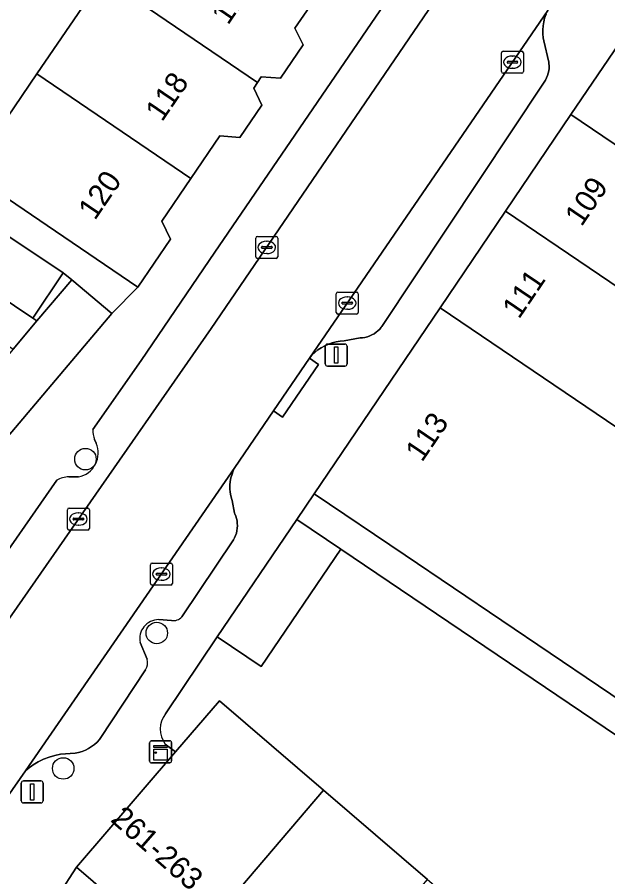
# Model space of a CAD drawing. Extents: x 159279 to 160377, y 384531 to 385888.
# Drawn here: x 159807.85 to 159834.73, y 384792.89 to 384832.05 of the extents above; entities that cross this region are included whole.
import ezdxf

# ---------------------------------------------------------------- set-up
doc = ezdxf.new("R2010")
doc.units = 0
for name, color, linetype in [('IMGEO_Boom', 7, 'Continuous'), ('IMGEO_Erf', 7, 'Continuous'), ('IMGEO_Kast', 7, 'Continuous'), ('IMGEO_Kolk', 7, 'Continuous'), ('IMGEO_Lichtmast', 7, 'Continuous'), ('IMGEO_Muur', 7, 'Continuous'), ('IMGEO_Pand', 7, 'Continuous'), ('IMGEO_Pand_nummerreeks', 7, 'Continuous'), ('IMGEO_Parkeervlak_open', 7, 'Continuous'), ('IMGEO_Rijbaan_lokaal_open', 7, 'Continuous'), ('IMGEO_Voetpad_open', 7, 'Continuous')]:
    doc.layers.add(name, color=color, linetype=linetype)

msp = doc.modelspace()

# ---------------------------------------------------------------- linework, layer by layer
at = {"layer": 'IMGEO_Boom'}
for centre in [(159810.959, 384811.915), (159814.205, 384803.995), (159809.947, 384797.827)]:
    msp.add_circle(centre, 0.489, dxfattribs=at)
at = {"layer": 'IMGEO_Erf'}
for points in [[(159794.261, 384832.725), (159805.685, 384824.958), (159808.752, 384829.467), (159811.746, 384833.869)], [(159814.594, 384798.937), (159815.059, 384798.586), (159817.054, 384800.909), (159821.793, 384796.841), (159826.532, 384792.771), (159831.272, 384788.701), (159836.012, 384784.631), (159840.752, 384780.562), (159845.492, 384776.492), (159850.232, 384772.422), (159854.972, 384768.352), (159859.712, 384764.282), (159864.451, 384760.212), (159869.191, 384756.142), (159873.931, 384752.073), (159876.345, 384750), (159878.671, 384748.003), (159883.411, 384743.933), (159885.124, 384744.266), (159889.352, 384746.225), (159896.887, 384757.365), (159896.975, 384757.494), (159822.578, 384807.809)], [(159822.578, 384807.809), (159818.963, 384802.467), (159816.958, 384803.823), (159814.598, 384800.315)], [(159815.322, 384789.229), (159810.546, 384793.33), (159808.139, 384789.601)]]:
    msp.add_lwpolyline(points, dxfattribs=at)
msp.add_lwpolyline([(159810.336, 384820.086), (159809.948, 384820.397), (159808.566, 384818.331), (159808.75, 384818.208)], close=True, dxfattribs=at)
msp.add_arc((159815.493, 384799.623), 1.131, 142.3162, 217.3511, dxfattribs=at)
at = {"layer": 'IMGEO_Kast'}
for p, q in [((159813.878, 384798.159), (159813.878, 384799)), ((159813.878, 384799), (159813.878, 384798.159)), ((159813.953, 384799.084), (159814.794, 384799.084)), ((159814.794, 384799.084), (159813.953, 384799.084)), ((159814.878, 384799.009), (159814.878, 384798.168)), ((159814.878, 384798.168), (159814.878, 384799.009)), ((159814.803, 384798.084), (159813.962, 384798.084)), ((159813.962, 384798.084), (159814.803, 384798.084))]:
    msp.add_line(p, q, dxfattribs=at)
for points in [[(159814.073, 384798.874), (159814.673, 384798.874), (159814.673, 384798.789), (159814.073, 384798.789), (159814.073, 384798.874)], [(159814.073, 384798.699), (159814.673, 384798.699), (159814.673, 384798.21), (159814.073, 384798.21), (159814.073, 384798.699)]]:
    msp.add_lwpolyline(points, dxfattribs=at)
msp.add_circle((159814.157, 384798.548), 0.0377, dxfattribs=at)
for centre, start, end in [((159813.956, 384799.006), 92.4484, 184.2845), ((159813.956, 384799.006), 92.4484, 184.2845), ((159814.8, 384799.006), 2.4484, 94.2845), ((159814.8, 384799.006), 2.4484, 94.2845), ((159813.956, 384798.162), 182.4484, 274.2845), ((159813.956, 384798.162), 182.4484, 274.2845), ((159814.8, 384798.162), 272.4484, 4.2845), ((159814.8, 384798.162), 272.4484, 4.2845)]:
    msp.add_arc(centre, 0.0779, start, end, dxfattribs=at)
at = {"layer": 'IMGEO_Kolk'}
for p, q in [((159829.89, 384829.57), (159829.89, 384830.422)), ((159829.965, 384830.496), (159830.817, 384830.496)), ((159830.378, 384830.276), (159830.403, 384830.276)), ((159830.891, 384830.422), (159830.891, 384829.57)), ((159830.149, 384829.99), (159830.149, 384830.002)), ((159830.587, 384829.953), (159830.189, 384829.953)), ((159830.192, 384830.039), (159830.59, 384830.039)), ((159830.633, 384830.002), (159830.633, 384829.99)), ((159830.817, 384829.496), (159829.965, 384829.496)), ((159830.401, 384829.716), (159830.376, 384829.716)), ((159818.712, 384821.134), (159818.712, 384821.986)), ((159818.787, 384822.06), (159819.639, 384822.06)), ((159819.713, 384821.986), (159819.713, 384821.134)), ((159819.014, 384821.603), (159819.412, 384821.603)), ((159819.2, 384821.84), (159819.225, 384821.84)), ((159818.971, 384821.554), (159818.971, 384821.566)), ((159819.409, 384821.517), (159819.011, 384821.517)), ((159819.223, 384821.28), (159819.198, 384821.28)), ((159819.455, 384821.566), (159819.455, 384821.554)), ((159819.639, 384821.06), (159818.787, 384821.06)), ((159822.375, 384818.598), (159822.375, 384819.45)), ((159822.45, 384819.524), (159823.302, 384819.524)), ((159822.863, 384819.304), (159822.888, 384819.304)), ((159823.376, 384819.45), (159823.376, 384818.598)), ((159822.634, 384819.018), (159822.634, 384819.03)), ((159823.072, 384818.981), (159822.674, 384818.981)), ((159822.677, 384819.067), (159823.075, 384819.067)), ((159823.118, 384819.03), (159823.118, 384819.018)), ((159823.302, 384818.524), (159822.45, 384818.524)), ((159822.886, 384818.744), (159822.861, 384818.744)), ((159810.135, 384808.762), (159810.135, 384809.614)), ((159810.21, 384809.688), (159811.062, 384809.688)), ((159810.623, 384809.468), (159810.648, 384809.468)), ((159811.136, 384809.614), (159811.136, 384808.762)), ((159810.394, 384809.182), (159810.394, 384809.194)), ((159810.832, 384809.145), (159810.434, 384809.145)), ((159810.437, 384809.231), (159810.835, 384809.231)), ((159810.878, 384809.194), (159810.878, 384809.182)), ((159811.062, 384808.688), (159810.21, 384808.688)), ((159810.646, 384808.908), (159810.621, 384808.908)), ((159813.914, 384806.255), (159813.914, 384807.107)), ((159813.989, 384807.181), (159814.841, 384807.181)), ((159814.915, 384807.107), (159814.915, 384806.255)), ((159814.216, 384806.724), (159814.614, 384806.724)), ((159814.402, 384806.961), (159814.427, 384806.961)), ((159814.173, 384806.675), (159814.173, 384806.687)), ((159814.611, 384806.638), (159814.213, 384806.638)), ((159814.425, 384806.401), (159814.4, 384806.401)), ((159814.657, 384806.687), (159814.657, 384806.675)), ((159814.841, 384806.181), (159813.989, 384806.181))]:
    msp.add_line(p, q, dxfattribs=at)
for points in [[(159829.89, 384829.57), (159829.89, 384830.422)], [(159829.965, 384830.496), (159830.817, 384830.496)], [(159830.891, 384830.422), (159830.891, 384829.57)], [(159830.817, 384829.496), (159829.965, 384829.496)], [(159818.712, 384821.134), (159818.712, 384821.986)], [(159818.787, 384822.06), (159819.639, 384822.06)], [(159819.713, 384821.986), (159819.713, 384821.134)], [(159819.639, 384821.06), (159818.787, 384821.06)], [(159822.375, 384818.598), (159822.375, 384819.45)], [(159822.45, 384819.524), (159823.302, 384819.524)], [(159823.376, 384819.45), (159823.376, 384818.598)], [(159823.302, 384818.524), (159822.45, 384818.524)], [(159810.135, 384808.762), (159810.135, 384809.614)], [(159810.21, 384809.688), (159811.062, 384809.688)], [(159811.136, 384809.614), (159811.136, 384808.762)], [(159811.062, 384808.688), (159810.21, 384808.688)], [(159813.914, 384806.255), (159813.914, 384807.107)], [(159813.989, 384807.181), (159814.841, 384807.181)], [(159814.915, 384807.107), (159814.915, 384806.255)], [(159814.841, 384806.181), (159813.989, 384806.181)]]:
    msp.add_lwpolyline(points, dxfattribs=at)
for centre, radius, start, end in [((159829.967, 384830.42), 0.0765, 91.552, 178.448), ((159829.967, 384830.42), 0.0765, 91.552, 178.448), ((159830.815, 384830.42), 0.0765, 1.552, 88.448), ((159830.815, 384830.42), 0.0765, 1.552, 88.448), ((159830.189, 384829.999), 0.0403, 85.8775, 175.7526), ((159830.186, 384829.989), 0.0366, 178.938, 274.7102), ((159830.59, 384829.996), 0.043, 264.8664, 352.4533), ((159830.594, 384830.001), 0.0386, 1.7309, 96.639), ((159829.967, 384829.572), 0.0765, 181.552, 268.448), ((159829.967, 384829.572), 0.0765, 181.552, 268.448), ((159830.815, 384829.572), 0.0765, 271.552, 358.448), ((159830.815, 384829.572), 0.0765, 271.552, 358.448), ((159818.789, 384821.984), 0.0765, 91.552, 178.448), ((159818.789, 384821.984), 0.0765, 91.552, 178.448), ((159819.637, 384821.984), 0.0765, 1.552, 88.448), ((159819.637, 384821.984), 0.0765, 1.552, 88.448), ((159819.011, 384821.563), 0.0403, 85.8775, 175.7526), ((159819.416, 384821.565), 0.0386, 1.7309, 96.639), ((159819.008, 384821.553), 0.0366, 178.938, 274.7102), ((159819.412, 384821.56), 0.043, 264.8664, 352.4533), ((159818.789, 384821.136), 0.0765, 181.552, 268.448), ((159818.789, 384821.136), 0.0765, 181.552, 268.448), ((159819.637, 384821.136), 0.0765, 271.552, 358.448), ((159819.637, 384821.136), 0.0765, 271.552, 358.448), ((159822.452, 384819.448), 0.0765, 91.552, 178.448), ((159822.452, 384819.448), 0.0765, 91.552, 178.448), ((159823.3, 384819.448), 0.0765, 1.552, 88.448), ((159823.3, 384819.448), 0.0765, 1.552, 88.448), ((159822.674, 384819.027), 0.0403, 85.8775, 175.7526), ((159822.671, 384819.017), 0.0366, 178.938, 274.7102), ((159823.075, 384819.024), 0.043, 264.8664, 352.4533), ((159823.079, 384819.029), 0.0386, 1.7309, 96.639), ((159822.452, 384818.6), 0.0765, 181.552, 268.448), ((159822.452, 384818.6), 0.0765, 181.552, 268.448), ((159823.3, 384818.6), 0.0765, 271.552, 358.448), ((159823.3, 384818.6), 0.0765, 271.552, 358.448), ((159810.212, 384809.612), 0.0765, 91.552, 178.448), ((159810.212, 384809.612), 0.0765, 91.552, 178.448), ((159811.06, 384809.612), 0.0765, 1.552, 88.448), ((159811.06, 384809.612), 0.0765, 1.552, 88.448), ((159810.434, 384809.191), 0.0403, 85.8775, 175.7526), ((159810.431, 384809.181), 0.0366, 178.938, 274.7102), ((159810.835, 384809.188), 0.043, 264.8664, 352.4533), ((159810.839, 384809.193), 0.0386, 1.7309, 96.639), ((159810.212, 384808.764), 0.0765, 181.552, 268.448), ((159810.212, 384808.764), 0.0765, 181.552, 268.448), ((159811.06, 384808.764), 0.0765, 271.552, 358.448), ((159811.06, 384808.764), 0.0765, 271.552, 358.448), ((159813.991, 384807.105), 0.0765, 91.552, 178.448), ((159813.991, 384807.105), 0.0765, 91.552, 178.448), ((159814.839, 384807.105), 0.0765, 1.552, 88.448), ((159814.839, 384807.105), 0.0765, 1.552, 88.448), ((159814.213, 384806.684), 0.0403, 85.8775, 175.7526), ((159814.618, 384806.686), 0.0386, 1.7309, 96.639), ((159814.21, 384806.674), 0.0366, 178.938, 274.7102), ((159814.614, 384806.681), 0.043, 264.8664, 352.4533), ((159813.991, 384806.257), 0.0765, 181.552, 268.448), ((159813.991, 384806.257), 0.0765, 181.552, 268.448), ((159814.839, 384806.257), 0.0765, 271.552, 358.448), ((159814.839, 384806.257), 0.0765, 271.552, 358.448)]:
    msp.add_arc(centre, radius, start, end, dxfattribs=at)
for centre, major_axis, ratio, start_param, end_param in [((159830.377, 384829.996), (-0.387, 0.002), 0.722429, 4.712389, 7.853982), ((159830.402, 384829.996), (-0.39, 0.002), 0.717154, 1.570796, 4.712389), ((159819.199, 384821.56), (-0.387, 0.002), 0.722429, 4.712389, 7.853982), ((159819.224, 384821.56), (-0.39, 0.002), 0.717154, 1.570796, 4.712389), ((159822.862, 384819.024), (-0.387, 0.002), 0.722429, 4.712389, 7.853982), ((159822.887, 384819.024), (-0.39, 0.002), 0.717154, 1.570796, 4.712389), ((159810.622, 384809.188), (-0.387, 0.002), 0.722429, 4.712389, 7.853982), ((159810.647, 384809.188), (-0.39, 0.002), 0.717154, 1.570796, 4.712389), ((159814.401, 384806.681), (-0.387, 0.002), 0.722429, 4.712389, 7.853982), ((159814.426, 384806.681), (-0.39, 0.002), 0.717154, 1.570796, 4.712389)]:
    msp.add_ellipse(centre, major_axis=major_axis, ratio=ratio, start_param=start_param, end_param=end_param, dxfattribs=at)
at = {"layer": 'IMGEO_Lichtmast'}
for p, q in [((159821.875, 384816.257), (159821.875, 384817.057)), ((159821.875, 384817.057), (159821.875, 384816.257)), ((159821.975, 384817.157), (159822.765, 384817.157)), ((159822.765, 384817.157), (159821.975, 384817.157)), ((159822.865, 384817.057), (159822.865, 384816.257)), ((159822.865, 384816.257), (159822.865, 384817.057)), ((159822.765, 384816.157), (159821.975, 384816.157)), ((159821.975, 384816.157), (159822.765, 384816.157)), ((159808.04, 384796.359), (159808.04, 384797.159)), ((159808.04, 384797.159), (159808.04, 384796.359)), ((159808.14, 384797.259), (159808.93, 384797.259)), ((159808.93, 384797.259), (159808.14, 384797.259)), ((159809.03, 384797.159), (159809.03, 384796.359)), ((159809.03, 384796.359), (159809.03, 384797.159)), ((159808.93, 384796.259), (159808.14, 384796.259)), ((159808.14, 384796.259), (159808.93, 384796.259))]:
    msp.add_line(p, q, dxfattribs=at)
for points in [[(159822.295, 384817.032), (159822.445, 384817.032), (159822.445, 384816.282), (159822.295, 384816.282), (159822.295, 384817.032)], [(159808.46, 384797.134), (159808.61, 384797.134), (159808.61, 384796.384), (159808.46, 384796.384), (159808.46, 384797.134)]]:
    msp.add_lwpolyline(points, dxfattribs=at)
for centre, start, end in [((159821.975, 384817.057), 90, 180), ((159821.975, 384817.057), 90, 180), ((159822.765, 384817.057), 0, 90), ((159822.765, 384817.057), 360, 90), ((159821.975, 384816.257), 180, 270), ((159821.975, 384816.257), 180, 270), ((159822.765, 384816.257), 270, 0), ((159822.765, 384816.257), 270, 0), ((159808.14, 384797.159), 90, 180), ((159808.14, 384797.159), 90, 180), ((159808.93, 384797.159), 0, 90), ((159808.93, 384797.159), 360, 90), ((159808.14, 384796.359), 180, 270), ((159808.14, 384796.359), 180, 270), ((159808.93, 384796.359), 270, 0), ((159808.93, 384796.359), 270, 0)]:
    msp.add_arc(centre, 0.1, start, end, dxfattribs=at)
at = {"layer": 'IMGEO_Muur'}
for points in [[(159816.958, 384803.823), (159814.598, 384800.315)], [(159815.059, 384798.586), (159814.594, 384798.937)]]:
    msp.add_lwpolyline(points, dxfattribs=at)
msp.add_arc((159815.493, 384799.623), 1.131, 142.3162, 217.3511, dxfattribs=at)
at = {"layer": 'IMGEO_Pand'}
for points in [[(159818.963, 384829.326), (159819.83, 384829.262), (159820.862, 384830.78), (159820.493, 384831.544), (159821.817, 384833.49), (159814.767, 384838.312), (159811.746, 384833.869), (159818.79, 384829.072)], [(159817.075, 384826.635), (159817.989, 384826.568), (159818.993, 384828.043), (159818.618, 384828.819), (159818.79, 384829.072), (159811.746, 384833.869), (159808.752, 384829.467), (159815.757, 384824.697)], [(159843.603, 384826.792), (159835.991, 384831.945), (159833.056, 384827.608), (159842.819, 384820.998), (159843.972, 384820.217), (159843.81, 384819.977), (159845.467, 384818.84), (159848.594, 384823.395)], [(159814.835, 384821.942), (159814.44, 384822.76), (159815.757, 384824.697), (159808.752, 384829.467), (159805.685, 384824.958), (159809.209, 384822.562), (159813.343, 384819.75)], [(159833.056, 384827.608), (159830.076, 384823.205), (159837.688, 384818.053), (159839.065, 384820.087), (159842.37, 384817.85), (159843.81, 384819.977), (159843.972, 384820.217), (159842.819, 384820.998)], [(159839.464, 384813.668), (159836.211, 384815.87), (159837.688, 384818.053), (159830.076, 384823.205), (159827.097, 384818.804), (159837.962, 384811.45)], [(159806.047, 384820.015), (159808.566, 384818.331), (159809.948, 384820.397), (159807.429, 384822.081)], [(159812.152, 384818.552), (159810.336, 384820.086), (159808.75, 384818.208), (159807.664, 384816.923), (159805.031, 384813.807), (159806.847, 384812.273)], [(159837.892, 384811.347), (159837.962, 384811.45), (159827.097, 384818.804), (159821.369, 384810.341), (159825.511, 384807.539), (159836.505, 384800.099), (159837.88, 384802.102), (159842.197, 384808.391)], [(159818.963, 384802.467), (159822.578, 384807.809), (159820.573, 384809.165), (159816.958, 384803.823)], [(159815.322, 384789.229), (159821.793, 384796.841), (159817.054, 384800.909), (159815.059, 384798.586), (159810.546, 384793.33)], [(159817.874, 384787.038), (159817.736, 384786.878), (159819.742, 384785.156), (159819.893, 384785.331), (159820.075, 384785.174), (159826.532, 384792.771), (159821.793, 384796.841), (159815.322, 384789.229)]]:
    msp.add_lwpolyline(points, close=True, dxfattribs=at)
at = {"layer": 'IMGEO_Parkeervlak_open'}
for points in [[(159802.212, 384796.964), (159802.782, 384797.857), (159803.636, 384799.074), (159804.503, 384800.369), (159816.673, 384817.863), (159828.319, 384834.947)], [(159825.181, 384833.553), (159816.841, 384821.345), (159813.493, 384816.408), (159811.301, 384813.266)], [(159831.998, 384832.344), (159821.159, 384816.52), (159821.266, 384816.644), (159821.397, 384816.773), (159821.54, 384816.889), (159821.692, 384816.992), (159821.852, 384817.082), (159822.02, 384817.156), (159822.194, 384817.215), (159822.373, 384817.259), (159822.555, 384817.286), (159822.738, 384817.297), (159823.46, 384817.434), (159823.572, 384817.442), (159823.682, 384817.46), (159823.791, 384817.488), (159823.896, 384817.525), (159823.998, 384817.572), (159824.095, 384817.628), (159824.187, 384817.692), (159824.273, 384817.764), (159824.352, 384817.843), (159824.423, 384817.93), (159824.443, 384817.956), (159831.833, 384829.084), (159831.894, 384829.179), (159831.946, 384829.279), (159831.989, 384829.383), (159832.022, 384829.491), (159832.046, 384829.601), (159832.06, 384829.713), (159832.063, 384829.825), (159832.057, 384829.938), (159832.049, 384830.001), (159831.82, 384830.963), (159831.795, 384831.099), (159831.775, 384831.281), (159831.772, 384831.464), (159831.785, 384831.647), (159831.815, 384831.828), (159831.86, 384832.005), (159831.922, 384832.178)], [(159811.376, 384812.81), (159811.442, 384812.636)], [(159817.695, 384808.235), (159817.749, 384808.334), (159817.794, 384808.438), (159817.829, 384808.546), (159817.855, 384808.656), (159817.87, 384808.768), (159817.876, 384808.881), (159817.871, 384808.994), (159817.857, 384809.106), (159817.832, 384809.216), (159817.798, 384809.324), (159817.754, 384809.428), (159817.741, 384809.455), (159817.632, 384810.038), (159817.618, 384810.081), (159817.576, 384810.241), (159817.547, 384810.405), (159817.534, 384810.571), (159817.536, 384810.737), (159817.552, 384810.903), (159817.583, 384811.066), (159817.629, 384811.226), (159817.689, 384811.382), (159817.762, 384811.531), (159808.223, 384797.717), (159808.355, 384797.83), (159808.573, 384797.99), (159808.805, 384798.131), (159809.048, 384798.25), (159809.302, 384798.347), (159809.563, 384798.422), (159809.829, 384798.472), (159810.489, 384798.52), (159810.649, 384798.553), (159810.805, 384798.6), (159810.956, 384798.662), (159811.102, 384798.736), (159811.24, 384798.823), (159811.37, 384798.922), (159811.49, 384799.032), (159811.6, 384799.153), (159811.635, 384799.196), (159813.687, 384802.324)], [(159810.648, 384811.104), (159810.203, 384811.105)], [(159809.651, 384810.955), (159806.354, 384806.227), (159806.536, 384806.1)], [(159815.343, 384804.734), (159817.695, 384808.235)], [(159814.292, 384804.608), (159814.873, 384804.572)], [(159813.76, 384802.8), (159813.444, 384803.561)]]:
    msp.add_lwpolyline(points, dxfattribs=at)
for centre, radius, start, end in [((159812.162, 384813.173), 0.866, 173.8631, 204.817), ((159810.425, 384812.192), 1.11, 281.6072, 23.5995), ((159810.185, 384810.08), 1.025, 88.9967, 121.4082), ((159814.97, 384805.053), 0.49, 258.5665, 319.4697), ((159814.298, 384803.736), 0.872, 90.4001, 191.5896), ((159813.239, 384802.636), 0.546, 325.124, 17.4379)]:
    msp.add_arc(centre, radius, start, end, dxfattribs=at)
at = {"layer": 'IMGEO_Rijbaan_lokaal_open'}
msp.add_lwpolyline([(159831.998, 384832.344), (159832.193, 384832.629), (159828.468, 384835.167), (159828.319, 384834.947), (159816.673, 384817.863), (159804.503, 384800.369), (159803.636, 384799.074), (159802.782, 384797.857), (159806.587, 384795.328), (159807.026, 384796.014), (159808.223, 384797.717), (159817.762, 384811.531), (159819.512, 384814.116), (159821.159, 384816.52)], close=True, dxfattribs=at)
at = {"layer": 'IMGEO_Voetpad_open'}
for points in [[(159756.778, 384866.583), (159791.894, 384837.118), (159790.488, 384832.649), (159791.986, 384827.427), (159807.664, 384816.923), (159808.75, 384818.208), (159808.566, 384818.331), (159806.047, 384820.015), (159803.529, 384821.699), (159801.01, 384823.383), (159798.491, 384825.067), (159795.972, 384826.751), (159793.453, 384828.435), (159794.835, 384830.501), (159791.943, 384832.435), (159791.967, 384833.464), (159796.828, 384839.513), (159790.388, 384844.753), (159793.816, 384848.966), (159795.827, 384847.33), (159796.303, 384848.025), (159809.408, 384867.182)], [(159821.817, 384833.49), (159820.493, 384831.544), (159820.862, 384830.78), (159819.83, 384829.262), (159818.963, 384829.326), (159818.79, 384829.072), (159818.618, 384828.819), (159818.993, 384828.043), (159817.989, 384826.568), (159817.075, 384826.635), (159815.757, 384824.697), (159814.44, 384822.76), (159814.835, 384821.942), (159813.343, 384819.75), (159812.152, 384818.552), (159806.847, 384812.273), (159805.577, 384810.647), (159799.069, 384803.054), (159796.151, 384799.731)], [(159811.301, 384813.266), (159813.493, 384816.408), (159816.841, 384821.345), (159825.181, 384833.553)], [(159791.943, 384832.435), (159794.835, 384830.501), (159797.353, 384828.817), (159799.872, 384827.133), (159802.391, 384825.449), (159804.91, 384823.765), (159807.429, 384822.081), (159809.948, 384820.397), (159810.336, 384820.086), (159812.152, 384818.552), (159813.343, 384819.75), (159809.209, 384822.562), (159805.685, 384824.958), (159794.261, 384832.725)], [(159831.922, 384832.178), (159831.86, 384832.005), (159831.815, 384831.828), (159831.785, 384831.647), (159831.772, 384831.464), (159831.775, 384831.281), (159831.795, 384831.099), (159831.82, 384830.963), (159832.049, 384830.001), (159832.057, 384829.938), (159832.063, 384829.825), (159832.06, 384829.713), (159832.046, 384829.601), (159832.022, 384829.491), (159831.989, 384829.383), (159831.946, 384829.279), (159831.894, 384829.179), (159831.833, 384829.084), (159824.443, 384817.956), (159824.423, 384817.93), (159824.352, 384817.843), (159824.273, 384817.764), (159824.187, 384817.692), (159824.095, 384817.628), (159823.998, 384817.572), (159823.896, 384817.525), (159823.791, 384817.488), (159823.682, 384817.46), (159823.572, 384817.442), (159823.46, 384817.434), (159822.738, 384817.297), (159822.555, 384817.286), (159822.373, 384817.259), (159822.194, 384817.215), (159822.02, 384817.156), (159821.852, 384817.082), (159821.692, 384816.992), (159821.54, 384816.889), (159821.397, 384816.773), (159821.266, 384816.644), (159821.159, 384816.52), (159821.565, 384816.23), (159819.92, 384813.828), (159819.512, 384814.116), (159817.762, 384811.531), (159817.689, 384811.382), (159817.629, 384811.226), (159817.583, 384811.066), (159817.552, 384810.903), (159817.536, 384810.737), (159817.534, 384810.571), (159817.547, 384810.405), (159817.576, 384810.241), (159817.618, 384810.081), (159817.632, 384810.038), (159817.741, 384809.455), (159817.754, 384809.428), (159817.798, 384809.324), (159817.832, 384809.216), (159817.857, 384809.106), (159817.871, 384808.994), (159817.876, 384808.881), (159817.87, 384808.768), (159817.855, 384808.656), (159817.829, 384808.546), (159817.794, 384808.438), (159817.749, 384808.334), (159817.695, 384808.235), (159815.343, 384804.734)], [(159814.598, 384800.315), (159816.958, 384803.823), (159820.573, 384809.165), (159821.369, 384810.341), (159827.097, 384818.804), (159830.076, 384823.205), (159833.056, 384827.608), (159835.991, 384831.945)], [(159811.442, 384812.636), (159811.376, 384812.81)], [(159810.203, 384811.105), (159810.648, 384811.104)], [(159806.536, 384806.1), (159806.354, 384806.227), (159809.651, 384810.955)], [(159836.505, 384800.099), (159825.511, 384807.539), (159821.369, 384810.341), (159820.573, 384809.165), (159822.578, 384807.809), (159896.975, 384757.494)], [(159814.873, 384804.572), (159814.292, 384804.608)], [(159813.444, 384803.561), (159813.76, 384802.8)], [(159813.687, 384802.324), (159811.635, 384799.196), (159811.6, 384799.153), (159811.49, 384799.032), (159811.37, 384798.922), (159811.24, 384798.823), (159811.102, 384798.736), (159810.956, 384798.662), (159810.805, 384798.6), (159810.649, 384798.553), (159810.489, 384798.52), (159809.829, 384798.472), (159809.563, 384798.422), (159809.302, 384798.347), (159809.048, 384798.25), (159808.805, 384798.131), (159808.573, 384797.99), (159808.355, 384797.83), (159808.223, 384797.717), (159807.026, 384796.014), (159806.587, 384795.328), (159805.274, 384793.368), (159804.988, 384792.926), (159804.742, 384792.461)], [(159815.059, 384798.586), (159814.594, 384798.937)], [(159808.139, 384789.601), (159810.546, 384793.33), (159815.059, 384798.586)]]:
    msp.add_lwpolyline(points, dxfattribs=at)
msp.add_lwpolyline([(159821.159, 384816.52), (159819.512, 384814.116), (159819.92, 384813.828), (159821.565, 384816.23)], close=True, dxfattribs=at)
for centre, radius, start, end in [((159812.162, 384813.173), 0.866, 173.8631, 204.817), ((159810.425, 384812.192), 1.11, 281.6072, 23.5995), ((159810.185, 384810.08), 1.025, 88.9967, 121.4082), ((159814.97, 384805.053), 0.49, 258.5665, 319.4697), ((159814.298, 384803.736), 0.872, 90.4001, 191.5896), ((159813.239, 384802.636), 0.546, 325.124, 17.4379), ((159815.493, 384799.623), 1.131, 142.3162, 217.3511)]:
    msp.add_arc(centre, radius, start, end, dxfattribs=at)

# ---------------------------------------------------------------- texts
at = {"layer": 'IMGEO_Pand_nummerreeks'}
for s, rotation, p in [('116', 55.7373, (159817.448, 384831.652)), ('118', 55.7373, (159814.444, 384827.242)), ('120', 55.7373, (159811.389, 384822.756)), ('109', 55.9092, (159833.539, 384822.47)), ('111', 55.9092, (159830.69, 384818.259)), ('113', 55.9092, (159826.279, 384811.744)), ('261-263', 318.8158, (159812.056, 384795.445))]:
    msp.add_text(s, height=1, rotation=rotation, dxfattribs=at).set_placement(p)

doc.saveas('drawing.dxf')
